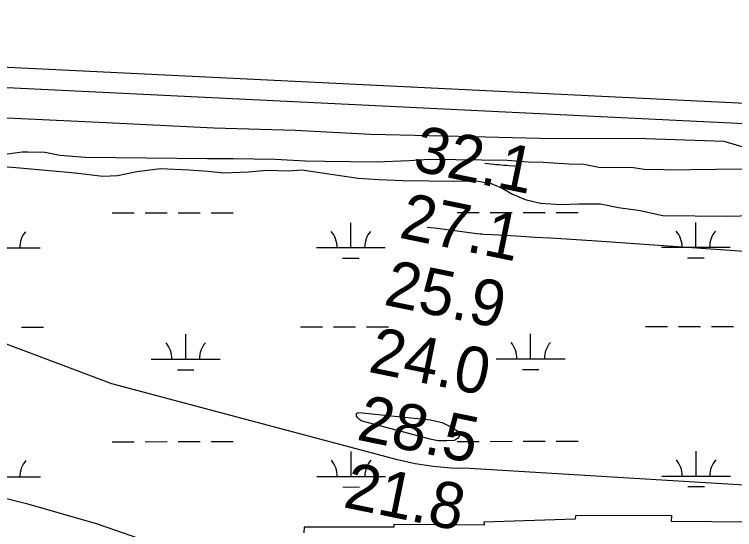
# Model space of a CAD drawing. Extents: x 3297753 to 3335611, y 652252 to 677623.
# Drawn here: x 3326808 to 3327856, y 673427 to 674176 of the extents above; entities that cross this region are included whole.
import ezdxf

# ---------------------------------------------------------------- set-up
doc = ezdxf.new("R2010")
doc.units = 0
for name, color, linetype in [('V-LEVE-TOET', 7, 'Continuous'), ('V-RIVR-RANG', 7, 'Continuous'), ('V-RRAP-RVMT', 7, 'Continuous'), ('V-SITE-VEGE', 7, 'Continuous'), ('V-SURV-LINE', 7, 'Continuous'), ('V-TOPO-MAJR', 7, 'Continuous'), ('V-TOPO-MINR', 7, 'Continuous'), ('V-WETL-SWMP', 7, 'Continuous')]:
    doc.layers.add(name, color=color, linetype=linetype)

msp = doc.modelspace()

# ---------------------------------------------------------------- linework, layer by layer
at = {"layer": 'V-LEVE-TOET'}
msp.add_lwpolyline([(3327871.3, 673981.7), (3327840.6, 673990.9), (3327726.4, 673994.6), (3327572, 673995.5), (3327454.1, 673998.4), (3327326.6, 674001), (3327216.2, 674006.8), (3327098.2, 674010.5), (3326941.4, 674018), (3326776, 674025.6), (3326660.6, 674040.1)], dxfattribs=at)
at = {"layer": 'V-RRAP-RVMT'}
for p, q in [((3327623.7, 673441.8), (3327491, 673437.6)), ((3327624.1, 673447), (3327623.7, 673441.8)), ((3327764.4, 673447.5), (3327624.1, 673447)), ((3327763.8, 673438.3), (3327764.4, 673447.5)), ((3327491.2, 673433.3), (3327359.6, 673434.2)), ((3327359.6, 673434.2), (3327359.7, 673430.5)), ((3327491, 673437.6), (3327491.2, 673433.3)), ((3327891.6, 673437.6), (3327763.8, 673438.3)), ((3327229.3, 673430.5), (3327229.1, 673422.1)), ((3327359.7, 673430.5), (3327229.3, 673430.5))]:
    msp.add_line(p, q, dxfattribs=at)
at = {"layer": 'V-SITE-VEGE'}
msp.add_lwpolyline([(3326790.7, 673971.8), (3326819.2, 673975.9), (3326828, 673975.8), (3326852.1, 673975.5), (3326873.9, 673970.9), (3326911.2, 673968.3), (3327088.6, 673966.4), (3327125.9, 673966), (3327187.2, 673965.3), (3327231, 673962.6), (3327259.5, 673962.3), (3327334, 673961.5), (3327382.2, 673963.2), (3327410.7, 673965.1), (3327450.2, 673964.6), (3327524.7, 673963.8), (3327555.3, 673961.3), (3327577.2, 673961.1), (3327614.4, 673958.5), (3327636.4, 673958.2), (3327658.2, 673953.6), (3327708.6, 673953.1), (3327723.9, 673950.7), (3327752.4, 673950.4), (3327755, 673949.6), (3327903.5, 673951.6)], dxfattribs=at)
at = {"layer": 'V-SURV-LINE'}
for points in [[(3325228.3, 674175.7), (3329093, 673986.9)], [(3329091.5, 673957), (3325226.9, 674145.7)]]:
    msp.add_lwpolyline(points, dxfattribs=at)
at = {"layer": 'V-TOPO-MAJR'}
for points in [[(3328118.7, 673813.5), (3327655.2, 673845.9), (3327632.8, 673847.4), (3327610.4, 673848.9), (3327588, 673850.2), (3327565.5, 673851.5), (3327538.3, 673853.1), (3327529.5, 673853.6), (3327520.7, 673854.1), (3327511.9, 673854.6), (3327503.1, 673855.1), (3327490.3, 673855.9), (3327487.9, 673856.1), (3327485.5, 673856.3), (3327480.8, 673856.8), (3327441.1, 673861.9), (3327418.8, 673864.8), (3327408.4, 673866.1)], [(3327454.8, 673562.3), (3327452.4, 673559.1), (3327447.9, 673556.5), (3327437, 673555.7), (3327430.9, 673555.6), (3327424.8, 673555.9), (3327418.9, 673556.7), (3327412.9, 673558), (3327315.6, 673583.9), (3327312.5, 673585.1), (3327309.8, 673586.8), (3327307.5, 673589.1), (3327305.5, 673591.7), (3327305.3, 673593.8), (3327305.6, 673595.4), (3327307, 673596.4), (3327309, 673597), (3327413, 673586.2), (3327421.6, 673584.6), (3327430, 673582.3), (3327437.9, 673578.8), (3327445.6, 673574.6), (3327451.6, 673570.7), (3327454.2, 673566.2), (3327454.8, 673562.3)]]:
    msp.add_lwpolyline(points, dxfattribs=at)
at = {"layer": 'V-TOPO-MINR'}
for points in [[(3327542.5, 673954.8), (3327527.1, 673955.7), (3327523.6, 673956), (3327520, 673956.2), (3327516.5, 673956.5), (3327513, 673956.8), (3327507.6, 673957.2), (3327505.9, 673957.4), (3327505.1, 673957.4), (3327504.3, 673957.5), (3327492.1, 673958.9)], [(3328397.2, 673459.3), (3327470, 673515.7), (3327443.4, 673516.3), (3327417.1, 673518.3), (3327391, 673522.5), (3327365.1, 673528.3), (3326949.6, 673638.9), (3326311.6, 673878.5)], [(3326723.2, 673490.3), (3326825.5, 673464.5), (3326926.7, 673435.5), (3327026.4, 673401.4), (3327125.1, 673364.1), (3327288.7, 673297.5), (3327291, 673294.4), (3327291.7, 673291.6), (3327289.8, 673289.5), (3327286.3, 673287.8), (3327269.1, 673289.7), (3327251.9, 673291.6), (3327234.7, 673293.8), (3327217.5, 673296.1), (3326463.3, 673403.5)]]:
    msp.add_lwpolyline(points, dxfattribs=at)
at = {"layer": 'V-WETL-SWMP'}
for p, q in [((3326950, 673887.1), (3326982, 673887.2)), ((3326998, 673887.2), (3327030, 673887.2)), ((3327046, 673887.2), (3327078, 673887.3)), ((3327094, 673887.3), (3327126, 673887.3)), ((3327451.9, 673887.7), (3327483.9, 673887.7)), ((3327499.9, 673887.7), (3327531.9, 673887.7)), ((3327547.9, 673887.8), (3327579.9, 673887.8)), ((3327595.9, 673887.8), (3327627.9, 673887.8)), ((3327297.3, 673836.8), (3327297.3, 673872.8)), ((3327799.2, 673837.3), (3327799.2, 673873.3)), ((3326745.4, 673836.2), (3326845.4, 673836.3)), ((3327247.3, 673836.7), (3327347.3, 673836.8)), ((3327749.2, 673837.2), (3327849.2, 673837.3)), ((3327285.3, 673821.3), (3327309.3, 673821.3)), ((3327787.2, 673821.8), (3327811.2, 673821.8)), ((3326818.1, 673720.8), (3326850.1, 673720.9)), ((3327224, 673721.3), (3327256, 673721.3)), ((3327272, 673721.3), (3327304, 673721.3)), ((3327320, 673721.3), (3327352, 673721.4)), ((3327725.9, 673721.8), (3327757.9, 673721.8)), ((3327773.9, 673721.8), (3327805.9, 673721.8)), ((3327821.9, 673721.9), (3327853.9, 673721.9)), ((3327057, 673674.7), (3327057, 673710.7)), ((3327558.9, 673675.2), (3327558.9, 673711.2)), ((3327007, 673674.6), (3327107, 673674.7)), ((3327508.9, 673675.1), (3327608.9, 673675.2)), ((3327045, 673659.2), (3327069, 673659.2)), ((3327546.9, 673659.7), (3327570.9, 673659.7)), ((3326950.3, 673554.5), (3326982.3, 673554.5)), ((3326998.3, 673554.5), (3327030.3, 673554.6)), ((3327046.3, 673554.6), (3327078.3, 673554.6)), ((3327094.3, 673554.6), (3327126.3, 673554.7)), ((3327452.2, 673555), (3327484.2, 673555)), ((3327500.2, 673555), (3327532.2, 673555.1)), ((3327548.2, 673555.1), (3327580.2, 673555.1)), ((3327596.2, 673555.1), (3327628.2, 673555.2)), ((3327297.7, 673504.1), (3327297.6, 673540.1)), ((3327799.6, 673504.6), (3327799.5, 673540.6)), ((3327749.6, 673504.5), (3327849.6, 673504.6)), ((3326745.8, 673503.5), (3326845.8, 673503.6)), ((3327247.7, 673504), (3327347.7, 673504.1)), ((3327285.7, 673488.6), (3327309.7, 673488.7)), ((3327787.6, 673489.2), (3327811.6, 673489.2))]:
    msp.add_line(p, q, dxfattribs=at)
for points in [[(3326785.5, 673955), (3326815.7, 673952.6), (3326858.3, 673948.7), (3326896, 673945.6), (3326936.5, 673940.3), (3326957.9, 673941.4), (3326986.1, 673947.3)], [(3326986.1, 673947.3), (3327020.5, 673951.8), (3327061.8, 673949.9), (3327089.9, 673947.6), (3327111.9, 673945.3), (3327148.4, 673946.9), (3327175.2, 673949.4), (3327206.8, 673948.4), (3327226.1, 673949.5), (3327307.8, 673937.6), (3327338, 673935.9), (3327373, 673934.2), (3327410.8, 673933.8), (3327448.6, 673933.4), (3327479.6, 673933.7), (3327501.5, 673930), (3327517.3, 673923), (3327532.3, 673914.6), (3327550.8, 673906.8), (3327573.4, 673901.1), (3327603, 673899.4), (3327629.1, 673900.5), (3327660.7, 673900.1), (3327686.8, 673895), (3327718.4, 673890.6), (3327751.3, 673883.3), (3327844.8, 673882.3), (3327881.9, 673883.3)]]:
    msp.add_lwpolyline(points, dxfattribs=at)
for centre, start, end in [((3327744, 673837.7), 359.2865, 40.8301), ((3327854.5, 673837.8), 139.2865, 180.8301), ((3326850.7, 673836.8), 139.2865, 180.8301), ((3327242.1, 673837.2), 359.2865, 40.8301), ((3327352.6, 673837.3), 139.2865, 180.8301), ((3327001.8, 673675.1), 359.2865, 40.8301), ((3327112.3, 673675.2), 139.2865, 180.8301), ((3327503.7, 673675.6), 359.2865, 40.8301), ((3327614.2, 673675.7), 139.2865, 180.8301), ((3326851, 673504.1), 139.2865, 180.8301), ((3327242.4, 673504.5), 359.2865, 40.8301), ((3327352.9, 673504.6), 139.2865, 180.8301), ((3327744.3, 673505), 359.2865, 40.8301), ((3327854.8, 673505.1), 139.2865, 180.8301)]:
    msp.add_arc(centre, 35.2, start, end, dxfattribs=at)

# ---------------------------------------------------------------- texts
at = {"layer": 'V-RIVR-RANG'}
for s, p in [('32.1', (3327385.6, 673949.4)), ('27.1', (3327365.8, 673851.4)), ('25.9', (3327343.5, 673753.9)), ('24.0', (3327321.1, 673656.4)), ('28.5', (3327304.2, 673557.8)), ('21.8', (3327284.4, 673459.7))]:
    msp.add_text(s, height=67, rotation=348.4583, dxfattribs=at).set_placement(p)

doc.saveas('drawing.dxf')
